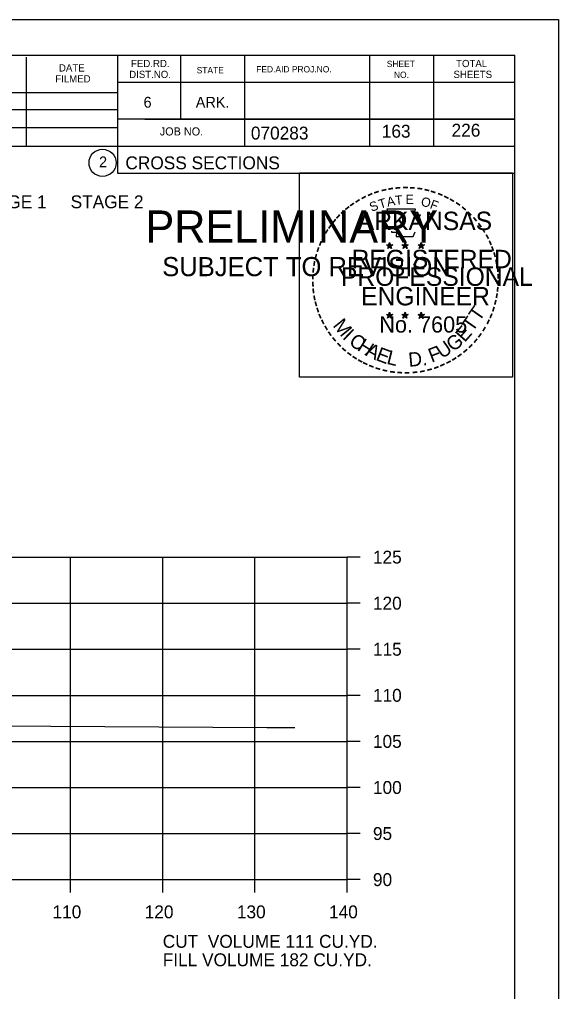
# Model space of a CAD drawing. Extents: x 1175611 to 1176402, y -433344 to -416213.
# Drawn here: x 1175885.4 to 1175943.9, y -429822.3 to -429716.8 of the extents above; entities that cross this region are included whole.
import ezdxf

# ---------------------------------------------------------------- set-up
doc = ezdxf.new("R2010")
doc.units = 0
for name, color, linetype in [('Default', 7, 'Continuous'), ('R_Axis', 7, 'Continuous'), ('R_Axis Annot', 7, 'Continuous'), ('R_Border', 7, 'Continuous'), ('R_Border Notes', 7, 'Continuous'), ('R_Border PE', 7, 'Continuous'), ('R_Border Prem', 7, 'Continuous'), ('R_Exist Surface', 7, 'Continuous'), ('R_Grid', 7, 'Continuous'), ('R_No Plot', 7, 'Continuous')]:
    doc.layers.add(name, color=color, linetype=linetype)

msp = doc.modelspace()

# ---------------------------------------------------------------- linework, layer by layer
at = {"layer": 'R_Axis'}
for p, q in [((1175920.97, -429810.14), (1175920.97, -429775.14)), ((1175922.37, -429775.14), (1175920.97, -429775.14)), ((1175922.37, -429780.14), (1175920.97, -429780.14)), ((1175922.37, -429785.14), (1175920.97, -429785.14)), ((1175922.37, -429790.14), (1175920.97, -429790.14)), ((1175922.37, -429795.14), (1175920.97, -429795.14)), ((1175922.37, -429800.14), (1175920.97, -429800.14)), ((1175922.37, -429805.14), (1175920.97, -429805.14)), ((1175640.97, -429810.14), (1175920.97, -429810.14)), ((1175890.97, -429811.54), (1175890.97, -429810.14)), ((1175900.97, -429811.54), (1175900.97, -429810.14)), ((1175910.97, -429811.54), (1175910.97, -429810.14)), ((1175920.97, -429811.54), (1175920.97, -429810.14)), ((1175922.37, -429810.14), (1175920.97, -429810.14))]:
    msp.add_line(p, q, dxfattribs=at)
at = {"layer": 'R_Border'}
for p, q in [((1175622.97, -429720.68), (1175939.15, -429720.68)), ((1175886.19, -429730.56), (1175886.19, -429720.88)), ((1175896.05, -429720.68), (1175896.05, -429733.48)), ((1175902.89, -429720.68), (1175902.89, -429727.62)), ((1175909.83, -429720.68), (1175909.83, -429730.56)), ((1175923.41, -429720.68), (1175923.41, -429730.56)), ((1175930.35, -429720.68), (1175930.35, -429730.56)), ((1175939.15, -429926.14), (1175939.15, -429720.68)), ((1175939.15, -429723.62), (1175896.05, -429723.62)), ((1175939.15, -429723.6), (1175939.15, -429723.6)), ((1175856.89, -429724.7), (1175896.05, -429724.7)), ((1175856.89, -429726.56), (1175896.05, -429726.56)), ((1175856.89, -429728.5), (1175896.05, -429728.5)), ((1175939.15, -429727.62), (1175896.05, -429727.62)), ((1175899.01, -429727.62), (1175939.15, -429727.62)), ((1175939.15, -429730.56), (1175856.89, -429730.56)), ((1175896.05, -429733.48), (1175939.15, -429733.48))]:
    msp.add_line(p, q, dxfattribs=at)
msp.add_circle((1175894.44, -429732.35), 1.47, dxfattribs=at)
at = {"layer": 'R_Border PE'}
for p, q in [((1175925.58, -429740.98), (1175925.54, -429741.23)), ((1175925.58, -429741.35), (1175925.58, -429740.98)), ((1175925.58, -429740.98), (1175925.63, -429741.23)), ((1175927.25, -429740.98), (1175927.21, -429741.23)), ((1175927.25, -429741.35), (1175927.25, -429740.98)), ((1175927.25, -429740.98), (1175927.3, -429741.23)), ((1175929.02, -429740.99), (1175928.98, -429741.25)), ((1175929.02, -429741.36), (1175929.02, -429740.99)), ((1175929.02, -429740.99), (1175929.07, -429741.24)), ((1175925.23, -429741.24), (1175925.58, -429741.35)), ((1175925.23, -429741.24), (1175925.49, -429741.28)), ((1175925.23, -429741.24), (1175925.47, -429741.36)), ((1175925.37, -429741.64), (1175925.58, -429741.35)), ((1175925.37, -429741.64), (1175925.49, -429741.4)), ((1175925.37, -429741.64), (1175925.58, -429741.43)), ((1175925.93, -429741.24), (1175925.58, -429741.35)), ((1175925.8, -429741.64), (1175925.58, -429741.35)), ((1175925.8, -429741.64), (1175925.58, -429741.43)), ((1175925.93, -429741.24), (1175925.64, -429741.28)), ((1175925.8, -429741.64), (1175925.66, -429741.35)), ((1175925.93, -429741.24), (1175925.73, -429741.34)), ((1175926.9, -429741.24), (1175927.25, -429741.35)), ((1175926.9, -429741.24), (1175927.16, -429741.28)), ((1175926.9, -429741.24), (1175927.14, -429741.36)), ((1175927.04, -429741.64), (1175927.25, -429741.35)), ((1175927.04, -429741.64), (1175927.16, -429741.4)), ((1175927.04, -429741.64), (1175927.25, -429741.43)), ((1175927.6, -429741.24), (1175927.25, -429741.35)), ((1175927.47, -429741.64), (1175927.25, -429741.35)), ((1175927.47, -429741.64), (1175927.25, -429741.43)), ((1175927.6, -429741.24), (1175927.31, -429741.28)), ((1175927.47, -429741.64), (1175927.33, -429741.35)), ((1175927.6, -429741.24), (1175927.4, -429741.34)), ((1175928.67, -429741.25), (1175929.02, -429741.36)), ((1175928.67, -429741.25), (1175928.92, -429741.29)), ((1175928.67, -429741.25), (1175928.91, -429741.37)), ((1175928.8, -429741.66), (1175929.02, -429741.36)), ((1175928.8, -429741.66), (1175928.93, -429741.41)), ((1175928.8, -429741.66), (1175929.02, -429741.44)), ((1175929.36, -429741.25), (1175929.02, -429741.36)), ((1175929.23, -429741.66), (1175929.02, -429741.36)), ((1175929.23, -429741.66), (1175929.02, -429741.44)), ((1175929.36, -429741.25), (1175929.08, -429741.3)), ((1175929.23, -429741.66), (1175929.09, -429741.36)), ((1175929.36, -429741.25), (1175929.16, -429741.35)), ((1175925.58, -429748.55), (1175925.54, -429748.81)), ((1175925.58, -429748.92), (1175925.58, -429748.55)), ((1175925.58, -429748.55), (1175925.63, -429748.8)), ((1175927.25, -429748.55), (1175927.21, -429748.81)), ((1175927.25, -429748.92), (1175927.25, -429748.55)), ((1175927.25, -429748.55), (1175927.3, -429748.8)), ((1175925.23, -429748.81), (1175925.58, -429748.92)), ((1175925.23, -429748.81), (1175925.48, -429748.85)), ((1175925.23, -429748.81), (1175925.47, -429748.93)), ((1175925.36, -429749.22), (1175925.58, -429748.92)), ((1175925.36, -429749.22), (1175925.49, -429748.97)), ((1175925.36, -429749.22), (1175925.58, -429749)), ((1175925.93, -429748.81), (1175925.58, -429748.92)), ((1175925.79, -429749.22), (1175925.58, -429748.92)), ((1175925.79, -429749.22), (1175925.58, -429749)), ((1175925.93, -429748.81), (1175925.64, -429748.86)), ((1175925.79, -429749.22), (1175925.66, -429748.93)), ((1175925.93, -429748.81), (1175925.72, -429748.91)), ((1175926.9, -429748.81), (1175927.25, -429748.92)), ((1175926.9, -429748.81), (1175927.15, -429748.85)), ((1175926.9, -429748.81), (1175927.14, -429748.93)), ((1175927.03, -429749.22), (1175927.25, -429748.92)), ((1175927.03, -429749.22), (1175927.16, -429748.97)), ((1175927.03, -429749.22), (1175927.25, -429749)), ((1175927.6, -429748.81), (1175927.25, -429748.92)), ((1175927.46, -429749.22), (1175927.25, -429748.92)), ((1175927.46, -429749.22), (1175927.25, -429749)), ((1175927.6, -429748.81), (1175927.31, -429748.86)), ((1175927.46, -429749.22), (1175927.32, -429748.93)), ((1175927.6, -429748.81), (1175927.39, -429748.91)), ((1175928.67, -429748.82), (1175929.02, -429748.93)), ((1175928.67, -429748.82), (1175928.92, -429748.86)), ((1175928.67, -429748.82), (1175928.9, -429748.94)), ((1175928.8, -429749.23), (1175929.02, -429748.93)), ((1175928.8, -429749.23), (1175928.93, -429748.98)), ((1175928.8, -429749.23), (1175929.01, -429749.01)), ((1175929.02, -429748.56), (1175928.97, -429748.82)), ((1175929.23, -429749.23), (1175929.01, -429749.01)), ((1175929.02, -429748.93), (1175929.02, -429748.56)), ((1175929.02, -429748.56), (1175929.06, -429748.81)), ((1175929.36, -429748.82), (1175929.02, -429748.93)), ((1175929.23, -429749.23), (1175929.02, -429748.93)), ((1175929.36, -429748.82), (1175929.08, -429748.87)), ((1175929.23, -429749.23), (1175929.09, -429748.94)), ((1175929.36, -429748.82), (1175929.16, -429748.92))]:
    msp.add_line(p, q, dxfattribs=at)
for points in [[(1175925.28, -429737.36), (1175925.54, -429738.18)], [(1175928.79, -429738.28), (1175928.93, -429738), (1175928.24, -429738.02), (1175928.39, -429737.36), (1175925.28, -429737.36)], [(1175925.77, -429739.78), (1175925.77, -429739.87), (1175926.33, -429739.89), (1175926.28, -429740.36), (1175928.15, -429740.36), (1175928.35, -429739.82)], [(1175925.58, -429740.98), (1175925.8, -429741.64), (1175925.23, -429741.24), (1175925.93, -429741.24), (1175925.37, -429741.64), (1175925.58, -429740.98)], [(1175927.25, -429740.98), (1175927.47, -429741.64), (1175926.9, -429741.24), (1175927.6, -429741.24), (1175927.04, -429741.64), (1175927.25, -429740.98)], [(1175929.02, -429740.99), (1175929.23, -429741.66), (1175928.67, -429741.25), (1175929.36, -429741.25), (1175928.8, -429741.66), (1175929.02, -429740.99)], [(1175925.58, -429748.55), (1175925.79, -429749.22), (1175925.23, -429748.81), (1175925.93, -429748.81), (1175925.36, -429749.22), (1175925.58, -429748.55)], [(1175927.25, -429748.55), (1175927.46, -429749.22), (1175926.9, -429748.81), (1175927.6, -429748.81), (1175927.03, -429749.22), (1175927.25, -429748.55)], [(1175929.02, -429748.56), (1175929.23, -429749.23), (1175928.67, -429748.82), (1175929.36, -429748.82), (1175928.8, -429749.23), (1175929.02, -429748.56)]]:
    msp.add_lwpolyline(points, dxfattribs=at)
for centre, radius in [((1175925.58, -429741.35), 0.172), ((1175927.25, -429741.35), 0.172), ((1175925.58, -429741.35), 0.145), ((1175925.58, -429741.35), 0.116), ((1175925.58, -429741.35), 0.0991), ((1175925.58, -429741.35), 0.0747), ((1175925.58, -429741.35), 0.0495), ((1175925.58, -429741.35), 0.0296), ((1175927.25, -429741.35), 0.145), ((1175927.25, -429741.35), 0.116), ((1175927.25, -429741.35), 0.0991), ((1175927.25, -429741.35), 0.0747), ((1175927.25, -429741.35), 0.0495), ((1175927.25, -429741.35), 0.0296), ((1175929.02, -429741.36), 0.172), ((1175929.02, -429741.36), 0.145), ((1175929.02, -429741.36), 0.116), ((1175929.02, -429741.36), 0.0991), ((1175929.02, -429741.36), 0.0747), ((1175929.02, -429741.36), 0.0495), ((1175929.02, -429741.36), 0.0296), ((1175925.58, -429748.92), 0.172), ((1175925.58, -429748.92), 0.145), ((1175925.58, -429748.92), 0.116), ((1175925.58, -429748.92), 0.0991), ((1175925.58, -429748.92), 0.0747), ((1175925.58, -429748.92), 0.0495), ((1175925.58, -429748.92), 0.0296), ((1175927.25, -429748.92), 0.172), ((1175927.25, -429748.92), 0.145), ((1175927.25, -429748.92), 0.116), ((1175927.25, -429748.92), 0.0991), ((1175927.25, -429748.92), 0.0747), ((1175927.25, -429748.92), 0.0495), ((1175927.25, -429748.92), 0.0296), ((1175929.01, -429748.93), 0.172), ((1175929.01, -429748.93), 0.145), ((1175929.01, -429748.93), 0.116), ((1175929.01, -429748.93), 0.0991), ((1175929.01, -429748.93), 0.0747), ((1175929.01, -429748.93), 0.0495), ((1175929.01, -429748.93), 0.0296)]:
    msp.add_circle(centre, radius, dxfattribs=at)
at = {"layer": 'R_Exist Surface'}
msp.add_lwpolyline([(1175828.14, -429793.23), (1175833.47, -429795.16), (1175838.76, -429795.8), (1175841.38, -429796.12), (1175845, -429795.39), (1175855.09, -429793.27), (1175871.23, -429793.38), (1175912.25, -429793.62), (1175914.48, -429793.62), (1175915.29, -429793.62)], dxfattribs=at)
at = {"layer": 'R_Grid'}
for p, q in [((1175640.97, -429775.14), (1175920.97, -429775.14)), ((1175890.97, -429810.14), (1175890.97, -429775.14)), ((1175900.97, -429810.14), (1175900.97, -429775.14)), ((1175910.97, -429810.14), (1175910.97, -429775.14)), ((1175920.97, -429810.14), (1175920.97, -429775.14)), ((1175640.97, -429780.14), (1175920.97, -429780.14)), ((1175640.97, -429785.14), (1175920.97, -429785.14)), ((1175640.97, -429790.14), (1175920.97, -429790.14)), ((1175640.97, -429795.14), (1175920.97, -429795.14)), ((1175640.97, -429800.14), (1175920.97, -429800.14)), ((1175640.97, -429805.14), (1175920.97, -429805.14)), ((1175640.97, -429810.14), (1175920.97, -429810.14))]:
    msp.add_line(p, q, dxfattribs=at)
at = {"layer": 'R_No Plot'}
msp.add_line((1175610.57, -429716.79), (1175943.91, -429716.79), dxfattribs=at)
for points in [[(1175610.57, -429716.79), (1175943.91, -429716.79), (1175943.91, -429930.13), (1175610.57, -429930.13)], [(1175915.82, -429733.45), (1175938.92, -429733.45), (1175938.92, -429755.6), (1175915.82, -429755.6)]]:
    msp.add_lwpolyline(points, close=True, dxfattribs=at)

# ---------------------------------------------------------------- texts
at = {"layer": 'Default'}
for s, p in [('STAGE 1     STAGE 2', (1175880.47, -429737.28)), ('CUT  VOLUME 111 CU.YD.', (1175900.97, -429817.54)), ('FILL VOLUME 182 CU.YD.', (1175900.97, -429819.54))]:
    msp.add_text(s, height=1.4, dxfattribs=at).set_placement(p)
at = {"layer": 'R_Axis Annot'}
for s, p in [('125', (1175923.77, -429775.84)), ('120', (1175923.77, -429780.84)), ('115', (1175923.77, -429785.84)), ('110', (1175923.77, -429790.84)), ('105', (1175923.77, -429795.84)), ('100', (1175923.77, -429800.84)), ('95', (1175923.77, -429805.84)), ('90', (1175923.77, -429810.84)), ('110', (1175889.01, -429814.34)), ('120', (1175899.01, -429814.34)), ('130', (1175909.01, -429814.34)), ('140', (1175919.01, -429814.34))]:
    msp.add_text(s, height=1.4, dxfattribs=at).set_placement(p)
at = {"layer": 'R_Border'}
for s, height, p in [('DATE', 0.782, (1175889.71, -429722.44)), ('FED.RD.', 0.782, (1175897.53, -429721.96)), ('STATE', 0.684, (1175904.65, -429722.64)), ('FED.AID PROJ.NO.', 0.684, (1175911.11, -429722.54)), ('SHEET', 0.684, (1175925.27, -429721.96)), ('TOTAL', 0.782, (1175932.79, -429721.96)), ('FILMED', 0.782, (1175889.31, -429723.62)), ('DIST.NO.', 0.782, (1175897.33, -429723.14)), ('NO.', 0.684, (1175926.05, -429723.14)), ('SHEETS', 0.782, (1175932.51, -429723.14)), ('6', 1.17, (1175898.89, -429726.36)), ('ARK.', 1.172, (1175904.55, -429726.36)), ('JOB NO.', 0.879, (1175900.65, -429729.38)), ('070283', 1.4, (1175910.53, -429729.82)), ('2', 1.17, (1175894.06, -429732.83)), ('CROSS SECTIONS', 1.4, (1175896.92, -429733.05))]:
    msp.add_text(s, height=height, rotation=360, dxfattribs=at).set_placement(p)
at = {"layer": 'R_Border Notes'}
for s, p in [('163', (1175924.73, -429729.62)), ('226', (1175932.3, -429729.51))]:
    msp.add_text(s, height=1.4, dxfattribs=at).set_placement(p)
at = {"layer": 'R_Border PE'}
for s, height, rotation, p in [('-', 1.6, 28.7918, (1175922.76, -429736.82)), ('-', 1.6, 24.3072, (1175923.39, -429736.5)), ('-', 1.6, 19.1761, (1175924.02, -429736.23)), ('-', 1.6, 13.6301, (1175924.77, -429735.99)), ('-', 1.6, 10.2193, (1175925.45, -429735.83)), ('T', 1, 6.0228, (1175926.22, -429736.93)), ('-', 1.6, 5.8968, (1175926.18, -429735.72)), ('-', 1.6, 0.1862, (1175926.95, -429735.65)), ('E', 1, 0.8323, (1175927.32, -429736.82)), ('-', 1.6, 357.743, (1175927.67, -429735.66)), ('-', 1.6, 352.1617, (1175928.42, -429735.71)), ('-', 1.6, 347.2049, (1175929.14, -429735.83)), ('-', 1.6, 342.3362, (1175929.77, -429735.98)), ('-', 1.6, 337.8551, (1175930.51, -429736.21)), ('-', 1.6, 334.1211, (1175931.14, -429736.48)), ('-', 1.6, 36.2317, (1175921.58, -429737.58)), ('-', 1.6, 34.0636, (1175922.16, -429737.19)), ('S', 1, 21.594, (1175923.63, -429737.68)), ('T', 1, 16.4036, (1175924.54, -429737.35)), ('A', 1, 11.2132, (1175925.37, -429737.1)), ('O', 1, 350.4515, (1175928.93, -429737.03)), ('F', 1, 340.0707, (1175929.88, -429737.26)), ('-', 1.6, 329.6409, (1175931.72, -429736.76)), ('-', 1.6, 325.8627, (1175932.36, -429737.12)), ('-', 1.6, 48.423, (1175920.22, -429738.85)), ('-', 1.6, 42.9622, (1175920.67, -429738.38)), ('-', 1.6, 38.9507, (1175921.1, -429737.96)), ('ARKANSAS', 2, 360, (1175922.13, -429739.65)), ('-', 1.6, 320.5297, (1175932.97, -429737.55)), ('-', 1.6, 315.5786, (1175933.57, -429738.04)), ('-', 1.6, 54.2325, (1175919.41, -429739.91)), ('-', 1.6, 50.6142, (1175919.82, -429739.34)), ('-', 1.6, 309.8797, (1175934.14, -429738.59)), ('-', 1.6, 306.6522, (1175934.66, -429739.19)), ('-', 1.6, 58.0706, (1175919.08, -429740.43)), ('-', 1.4, 303.6753, (1175935.15, -429739.76)), ('-', 1.6, 299.6684, (1175935.47, -429740.36)), ('-', 1.6, 67.7743, (1175918.51, -429741.66)), ('-', 1.6, 62.8713, (1175918.77, -429741.05)), ('-', 1.6, 294.6628, (1175935.79, -429740.97)), ('-', 1.6, 75.461, (1175918.09, -429743)), ('-', 1.6, 72.3945, (1175918.29, -429742.29)), ('REGISTERED', 2, 360, (1175921.45, -429743.79)), ('DWB', 0.01, 360, (1175925.57, -429741.35)), ('DWB', 0.01, 360, (1175927.24, -429741.35)), ('DWB', 0.01, 360, (1175929, -429741.36)), ('-', 1.6, 290.5728, (1175936.05, -429741.55)), ('-', 1.6, 285.1233, (1175936.28, -429742.13)), ('-', 1.6, 81.2013, (1175917.96, -429743.72)), ('-', 1.6, 280.5493, (1175936.48, -429742.87)), ('-', 1.6, 85.1863, (1175917.89, -429744.41)), ('PROFESSIONAL', 2, 360, (1175920.3, -429745.7)), ('-', 1.6, 276.5962, (1175936.65, -429743.64)), ('-', 1.6, 94.1959, (1175917.9, -429745.83)), ('-', 1.6, 89.0622, (1175917.86, -429745.11)), ('-', 1.6, 274.3301, (1175936.71, -429744.36)), ('-', 1.6, 269.9407, (1175936.74, -429745)), ('-', 1.6, 98.9479, (1175917.97, -429746.5)), ('ENGINEER', 2, 360, (1175922.49, -429747.82)), ('-', 1.6, 263.5172, (1175936.72, -429745.66)), ('-', 1.6, 101.7149, (1175918.1, -429747.23)), ('-', 1.6, 105.4578, (1175918.27, -429747.83)), ('-', 1.6, 255.7626, (1175936.54, -429746.99)), ('-', 1.6, 260.9953, (1175936.65, -429746.32)), ('-', 1.6, 109.0874, (1175918.48, -429748.46)), ('T', 1.54, 55.055, (1175935.3, -429749.66)), ('-', 1.6, 252.8681, (1175936.36, -429747.71)), ('-', 1.6, 114.0643, (1175918.73, -429749.06)), ('-', 1.6, 115.7289, (1175919.04, -429749.67)), ('M', 1.54, 308.9175, (1175919.35, -429750.03)), ('No. 7605', 1.757, 360, (1175924.46, -429750.77)), ('DWB', 0.01, 360, (1175925.56, -429748.92)), ('DWB', 0.01, 360, (1175927.23, -429748.93)), ('DWB', 0.01, 360, (1175929, -429748.93)), ('T', 1.54, 55.055, (1175934.57, -429750.78)), ('-', 1.6, 244.6197, (1175935.87, -429749.02)), ('-', 1.6, 247.8887, (1175936.14, -429748.39)), ('-', 1.6, 120.4471, (1175919.4, -429750.26)), ('-', 1.6, 125.8934, (1175919.8, -429750.82)), ('I', 1.54, 316.4636, (1175920.39, -429751.35)), ('E', 1.54, 48.7313, (1175933.72, -429751.9)), ('-', 1.6, 239.0712, (1175935.48, -429749.77)), ('-', 1.6, 130.7181, (1175920.26, -429751.37)), ('C', 1.54, 324.0197, (1175921.06, -429751.97)), ('H', 1.54, 327.5342, (1175921.97, -429752.63)), ('U', 1.54, 34.4052, (1175931.27, -429753.66)), ('G', 1.54, 38.2173, (1175932.47, -429752.92)), ('-', 1.6, 231.2538, (1175934.65, -429750.99)), ('-', 1.6, 233.8452, (1175935.08, -429750.42)), ('-', 1.6, 134.2238, (1175920.78, -429751.92)), ('-', 1.6, 138.9338, (1175921.3, -429752.38)), ('A', 1.54, 332.5513, (1175922.83, -429753.16)), ('E', 1.54, 339.2068, (1175923.99, -429753.73)), ('L', 1.54, 346.2929, (1175925.18, -429754.15)), ('F', 1.54, 20.8202, (1175930.13, -429754.05)), ('-', 1.6, 221.0851, (1175933.65, -429752.06)), ('-', 1.6, 225.7653, (1175934.17, -429751.55)), ('-', 1.6, 144.6463, (1175921.86, -429752.79)), ('-', 1.6, 148.0898, (1175922.42, -429753.16)), ('-', 1.6, 151.5704, (1175923, -429753.48)), ('D.', 1.54, 5.2602, (1175927.68, -429754.49)), ('-', 1.6, 207.3568, (1175932.01, -429753.26)), ('-', 1.6, 212.2491, (1175932.56, -429752.92)), ('-', 1.6, 215.7363, (1175933.1, -429752.53)), ('-', 1.6, 154.6002, (1175923.52, -429753.73)), ('-', 1.6, 158.5612, (1175924.15, -429753.98)), ('-', 1.6, 162.7983, (1175924.83, -429754.2)), ('-', 1.6, 167.5555, (1175925.55, -429754.36)), ('-', 1.6, 191.2858, (1175929.36, -429754.3)), ('-', 1.6, 195.4743, (1175930.09, -429754.1)), ('-', 1.6, 200.7184, (1175930.76, -429753.86)), ('-', 1.6, 204.2516, (1175931.38, -429753.58)), ('-', 1.6, 173.1155, (1175926.32, -429754.47)), ('-', 1.6, 176.5183, (1175927.07, -429754.52)), ('-', 1.6, 181.5918, (1175927.81, -429754.51)), ('-', 1.6, 185.8167, (1175928.62, -429754.43))]:
    msp.add_text(s, height=height, rotation=rotation, dxfattribs=at).set_placement(p)
at = {"layer": 'R_Border Prem'}
for s, height, p in [('PRELIMINARY', 3.5, (1175899.1, -429741.02)), ('DWB', 0.01, (1175899.85, -429739.17)), ('SUBJECT TO REVISION', 2.0751, (1175900.91, -429744.65))]:
    msp.add_text(s, height=height, rotation=360, dxfattribs=at).set_placement(p)

doc.saveas('drawing.dxf')
